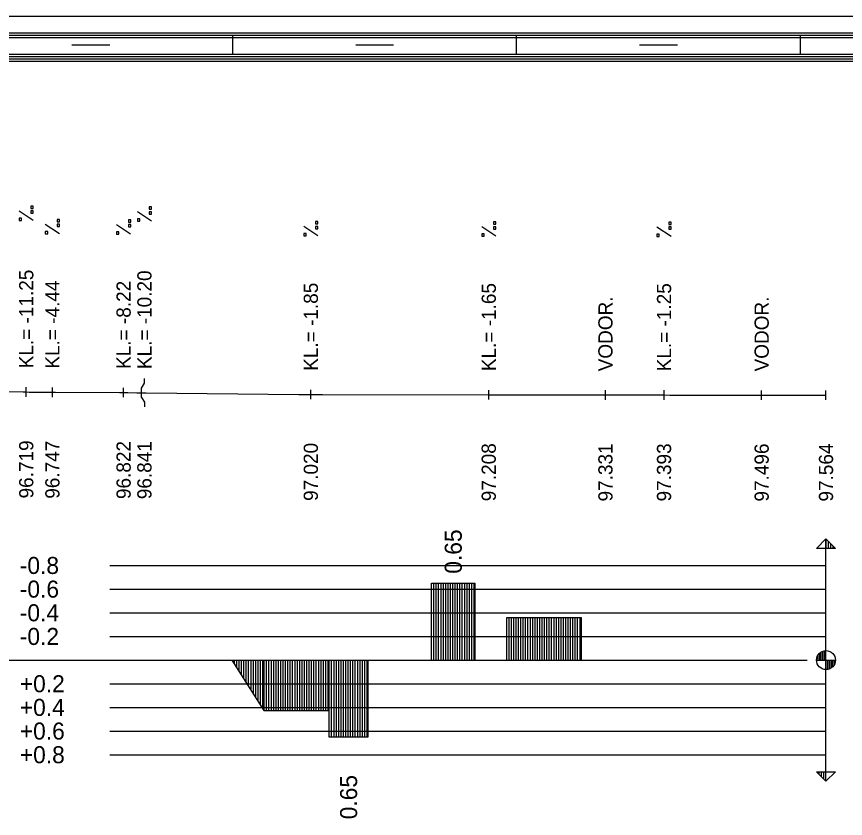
# Model space of a CAD drawing. Extents: x 2 to 10148, y 0 to 380.
# Drawn here: x 9972.2 to 10059.8, y 295.3 to 380 of the extents above; entities that cross this region are included whole.
import ezdxf

# ---------------------------------------------------------------- set-up
doc = ezdxf.new("R2010")
doc.units = 0
for name, color, linetype in [('NIVELETA_CARA', 7, 'Continuous'), ('NIVELETA_TEXT', 7, 'Continuous'), ('RAM', 7, 'Continuous'), ('ZRYCHL_CARA_C', 7, 'Continuous'), ('ZRYCHL_RASTR', 7, 'Continuous'), ('ZRYCHL_TEXT', 7, 'Continuous')]:
    doc.layers.add(name, color=color, linetype=linetype)

msp = doc.modelspace()

# ---------------------------------------------------------------- linework, layer by layer
at = {"layer": 'NIVELETA_CARA'}
for p, q in [((9985.67, 341.251), (9985.67, 341.751)), ((9973.181, 339.831), (9973.181, 340.831)), ((9975.946, 339.8), (9975.946, 340.8)), ((9985.355, 340.751), (9985.67, 341.251)), ((9965.589, 340.449), (9972.857, 340.336)), ((9972.857, 340.336), (9973.181, 340.331)), ((9973.181, 340.331), (9973.504, 340.327)), ((9973.504, 340.327), (9975.605, 340.303)), ((9975.605, 340.303), (9975.946, 340.3)), ((9975.946, 340.3), (9976.286, 340.298)), ((9976.286, 340.298), (9983.035, 340.268)), ((9983.035, 340.268), (9983.47, 340.266)), ((9983.47, 339.766), (9983.47, 340.766)), ((9983.47, 340.266), (9983.906, 340.263)), ((9983.906, 340.263), (9984.861, 340.255)), ((9984.861, 340.255), (9985.355, 340.251)), ((9985.355, 339.751), (9985.355, 340.751)), ((9985.355, 340.251), (9985.849, 340.246)), ((9985.849, 340.246), (10002.006, 340.081)), ((10002.006, 340.081), (10003.258, 340.068)), ((10003.258, 339.568), (10003.258, 340.568)), ((10003.258, 340.068), (10004.51, 340.066)), ((10004.51, 340.066), (10022.015, 340.033)), ((10022.015, 340.033), (10022.064, 340.033)), ((10022.064, 339.533), (10022.064, 340.533)), ((10022.064, 340.033), (10022.113, 340.033)), ((10022.113, 340.033), (10033.569, 340.014)), ((10033.569, 340.014), (10034.397, 340.013)), ((10034.397, 339.513), (10034.397, 340.513)), ((10034.397, 340.013), (10035.224, 340.013)), ((10035.224, 340.013), (10039.965, 340.013)), ((10039.965, 340.013), (10040.59, 340.013)), ((10040.59, 339.513), (10040.59, 340.513)), ((10040.59, 340.013), (10041.215, 340.012)), ((10041.215, 340.012), (10050.285, 340.001)), ((10050.285, 340.001), (10050.91, 340)), ((10050.91, 339.5), (10050.91, 340.5)), ((10050.91, 340), (10051.535, 340)), ((10051.535, 340), (10057.71, 340)), ((10057.71, 339.5), (10057.71, 340.5)), ((9985.355, 339.751), (9985.67, 339.251)), ((9985.67, 339.251), (9985.67, 338.751))]:
    msp.add_line(p, q, dxfattribs=at)
at = {"layer": 'NIVELETA_TEXT'}
for p, q in [((9973.927, 358.458), (9972.433, 359.449)), ((9973.928, 359.974), (9973.681, 359.974)), ((9973.681, 359.974), (9973.681, 359.731)), ((9973.681, 359.731), (9973.686, 359.726)), ((9973.681, 359.726), (9973.928, 359.726)), ((9973.928, 359.463), (9973.681, 359.463)), ((9973.681, 359.463), (9973.681, 359.22)), ((9973.681, 359.22), (9973.686, 359.215)), ((9973.681, 359.215), (9973.928, 359.215)), ((9973.928, 359.726), (9973.928, 359.974)), ((9973.928, 359.215), (9973.928, 359.463)), ((9986.417, 358.378), (9984.923, 359.369)), ((9986.418, 359.894), (9986.171, 359.894)), ((9986.171, 359.894), (9986.171, 359.651)), ((9986.171, 359.651), (9986.175, 359.646)), ((9986.171, 359.646), (9986.418, 359.646)), ((9986.418, 359.383), (9986.171, 359.383)), ((9986.171, 359.383), (9986.171, 359.14)), ((9986.418, 359.646), (9986.418, 359.894)), ((9986.418, 359.135), (9986.418, 359.383)), ((9972.681, 358.705), (9972.433, 358.705)), ((9972.433, 358.705), (9972.433, 358.463)), ((9972.433, 358.463), (9972.438, 358.458)), ((9972.433, 358.458), (9972.681, 358.458)), ((9972.681, 358.458), (9972.681, 358.705)), ((9976.693, 358.568), (9976.446, 358.568)), ((9976.446, 358.568), (9976.446, 358.325)), ((9976.446, 358.325), (9976.451, 358.32)), ((9976.446, 358.32), (9976.693, 358.32)), ((9976.693, 358.32), (9976.693, 358.568)), ((9984.218, 358.535), (9983.971, 358.535)), ((9983.971, 358.535), (9983.971, 358.292)), ((9984.218, 358.287), (9984.218, 358.535)), ((9985.171, 358.625), (9984.923, 358.625)), ((9984.923, 358.625), (9984.923, 358.383)), ((9984.923, 358.383), (9984.928, 358.378)), ((9984.923, 358.378), (9985.171, 358.378)), ((9985.171, 358.378), (9985.171, 358.625)), ((9986.171, 359.14), (9986.175, 359.135)), ((9986.171, 359.135), (9986.418, 359.135)), ((10004.006, 358.337), (10003.759, 358.337)), ((10003.759, 358.337), (10003.759, 358.094)), ((10004.006, 358.089), (10004.006, 358.337)), ((9976.692, 357.052), (9975.198, 358.042)), ((9976.693, 358.057), (9976.446, 358.057)), ((9976.446, 358.057), (9976.446, 357.814)), ((9976.446, 357.814), (9976.451, 357.809)), ((9976.446, 357.809), (9976.693, 357.809)), ((9976.693, 357.809), (9976.693, 358.057)), ((9984.217, 357.018), (9982.723, 358.009)), ((9983.971, 358.292), (9983.975, 358.287)), ((9983.971, 358.287), (9984.218, 358.287)), ((9984.218, 358.023), (9983.971, 358.023)), ((9983.971, 358.023), (9983.971, 357.78)), ((9983.971, 357.78), (9983.975, 357.776)), ((9983.971, 357.776), (9984.218, 357.776)), ((9984.218, 357.776), (9984.218, 358.023)), ((10004.005, 356.82), (10002.511, 357.811)), ((10003.759, 358.094), (10003.763, 358.089)), ((10003.759, 358.089), (10004.006, 358.089)), ((10004.006, 357.825), (10003.759, 357.825)), ((10003.759, 357.825), (10003.759, 357.582)), ((10003.759, 357.582), (10003.763, 357.578)), ((10003.759, 357.578), (10004.006, 357.578)), ((10004.006, 357.578), (10004.006, 357.825)), ((10022.81, 356.785), (10021.317, 357.776)), ((10022.812, 358.302), (10022.564, 358.302)), ((10022.564, 358.302), (10022.564, 358.059)), ((10022.564, 358.059), (10022.569, 358.054)), ((10022.564, 358.054), (10022.812, 358.054)), ((10022.812, 357.79), (10022.564, 357.79)), ((10022.564, 357.79), (10022.564, 357.548)), ((10022.564, 357.548), (10022.569, 357.543)), ((10022.564, 357.543), (10022.812, 357.543)), ((10022.812, 358.054), (10022.812, 358.302)), ((10022.812, 357.543), (10022.812, 357.79)), ((10041.337, 356.765), (10039.843, 357.756)), ((10041.338, 358.281), (10041.091, 358.281)), ((10041.091, 358.281), (10041.091, 358.038)), ((10041.091, 358.038), (10041.095, 358.034)), ((10041.091, 358.034), (10041.338, 358.034)), ((10041.338, 357.77), (10041.091, 357.77)), ((10041.091, 357.77), (10041.091, 357.527)), ((10041.091, 357.527), (10041.095, 357.522)), ((10041.091, 357.522), (10041.338, 357.522)), ((10041.338, 358.034), (10041.338, 358.281)), ((10041.338, 357.522), (10041.338, 357.77)), ((9975.446, 357.299), (9975.198, 357.299)), ((9975.198, 357.299), (9975.198, 357.056)), ((9975.198, 357.056), (9975.203, 357.052)), ((9975.198, 357.052), (9975.446, 357.052)), ((9975.446, 357.052), (9975.446, 357.299)), ((9982.971, 357.266), (9982.723, 357.266)), ((9982.723, 357.266), (9982.723, 357.023)), ((9982.723, 357.023), (9982.728, 357.018)), ((9982.723, 357.018), (9982.971, 357.018)), ((9982.971, 357.018), (9982.971, 357.266)), ((10002.758, 357.068), (10002.511, 357.068)), ((10002.511, 357.068), (10002.511, 356.825)), ((10002.511, 356.825), (10002.516, 356.82)), ((10002.511, 356.82), (10002.758, 356.82)), ((10002.758, 356.82), (10002.758, 357.068)), ((10021.564, 357.033), (10021.317, 357.033)), ((10021.317, 357.033), (10021.317, 356.79)), ((10021.317, 356.79), (10021.321, 356.785)), ((10021.317, 356.785), (10021.564, 356.785)), ((10021.564, 356.785), (10021.564, 357.033)), ((10040.091, 357.013), (10039.843, 357.013)), ((10039.843, 357.013), (10039.843, 356.77)), ((10039.843, 356.77), (10039.848, 356.765)), ((10039.843, 356.765), (10040.091, 356.765)), ((10040.091, 356.765), (10040.091, 357.013))]:
    msp.add_line(p, q, dxfattribs=at)
at = {"layer": 'RAM'}
for p, q in [((10147.71, 380), (9867.82, 380)), ((10145.71, 378.25), (9867.82, 378.25)), ((10145.71, 378), (9867.82, 378)), ((10145.71, 377.75), (9867.82, 377.75)), ((9995, 376), (9995, 378)), ((10025, 376), (10025, 378)), ((10055, 376), (10055, 378)), ((9978, 377), (9982, 377)), ((10008, 377), (10012, 377)), ((10038, 377), (10042, 377)), ((10143.71, 376), (9867.82, 376)), ((10143.71, 375.75), (9867.82, 375.75)), ((10143.71, 375.5), (9867.82, 375.5)), ((10143.71, 375.25), (9867.82, 375.25))]:
    msp.add_line(p, q, dxfattribs=at)
at = {"layer": 'ZRYCHL_CARA_C'}
for p, q in [((10016.021, 312), (10016.021, 320.125)), ((10016.021, 312), (10016.021, 320.125)), ((10016.021, 320.125), (10020.604, 320.125)), ((10016.271, 312), (10016.271, 320.125)), ((10016.521, 312), (10016.521, 320.125)), ((10016.771, 312), (10016.771, 320.125)), ((10017.021, 312), (10017.021, 320.125)), ((10017.271, 312), (10017.271, 320.125)), ((10017.521, 312), (10017.521, 320.125)), ((10017.771, 312), (10017.771, 320.125)), ((10018.021, 312), (10018.021, 320.125)), ((10018.271, 312), (10018.271, 320.125)), ((10018.521, 312), (10018.521, 320.125)), ((10018.771, 312), (10018.771, 320.125)), ((10019.021, 312), (10019.021, 320.125)), ((10019.271, 312), (10019.271, 320.125)), ((10019.521, 312), (10019.521, 320.125)), ((10019.771, 312), (10019.771, 320.125)), ((10020.021, 312), (10020.021, 320.125)), ((10020.271, 312), (10020.271, 320.125)), ((10020.521, 312), (10020.521, 320.125)), ((10020.604, 320.125), (10020.604, 312)), ((10023.962, 312), (10023.962, 316.49)), ((10023.962, 312), (10023.962, 316.49)), ((10023.962, 316.49), (10031.821, 316.49)), ((10024.212, 312), (10024.212, 316.49)), ((10024.462, 312), (10024.462, 316.49)), ((10024.712, 312), (10024.712, 316.49)), ((10024.962, 312), (10024.962, 316.49)), ((10025.212, 312), (10025.212, 316.49)), ((10025.462, 312), (10025.462, 316.49)), ((10025.712, 312), (10025.712, 316.49)), ((10025.962, 312), (10025.962, 316.49)), ((10026.212, 312), (10026.212, 316.49)), ((10026.462, 312), (10026.462, 316.49)), ((10026.712, 312), (10026.712, 316.49)), ((10026.962, 312), (10026.962, 316.49)), ((10027.212, 312), (10027.212, 316.49)), ((10027.462, 312), (10027.462, 316.49)), ((10027.712, 312), (10027.712, 316.49)), ((10027.962, 312), (10027.962, 316.49)), ((10028.212, 312), (10028.212, 316.49)), ((10028.462, 312), (10028.462, 316.49)), ((10028.712, 312), (10028.712, 316.49)), ((10028.962, 312), (10028.962, 316.49)), ((10029.212, 312), (10029.212, 316.49)), ((10029.462, 312), (10029.462, 316.49)), ((10029.712, 312), (10029.712, 316.49)), ((10029.962, 312), (10029.962, 316.49)), ((10030.212, 312), (10030.212, 316.49)), ((10030.462, 312), (10030.462, 316.49)), ((10030.712, 312), (10030.712, 316.49)), ((10030.962, 312), (10030.962, 316.49)), ((10031.212, 312), (10031.212, 316.49)), ((10031.462, 312), (10031.462, 316.49)), ((10031.712, 312), (10031.712, 316.49)), ((10031.821, 316.49), (10031.821, 312)), ((9867.82, 312), (10055.71, 312)), ((9994.903, 312), (9998.303, 306.69)), ((9995.153, 312), (9995.153, 311.61)), ((9995.403, 312), (9995.403, 311.219)), ((9995.653, 312), (9995.653, 310.829)), ((9995.903, 312), (9995.903, 310.438)), ((9996.153, 312), (9996.153, 310.048)), ((9996.403, 312), (9996.403, 309.657)), ((9996.653, 312), (9996.653, 309.267)), ((9996.903, 312), (9996.903, 308.876)), ((9997.153, 312), (9997.153, 308.486)), ((9997.403, 312), (9997.403, 308.095)), ((9997.653, 312), (9997.653, 307.705)), ((9997.903, 312), (9997.903, 307.314)), ((9998.153, 312), (9998.153, 306.924)), ((9998.303, 312), (9998.303, 306.69)), ((9998.553, 312), (9998.553, 306.69)), ((9998.803, 312), (9998.803, 306.69)), ((9999.053, 312), (9999.053, 306.69)), ((9999.303, 312), (9999.303, 306.69)), ((9999.553, 312), (9999.553, 306.69)), ((9999.803, 312), (9999.803, 306.69)), ((10000.053, 312), (10000.053, 306.69)), ((10000.303, 312), (10000.303, 306.69)), ((10000.553, 312), (10000.553, 306.69)), ((10000.803, 312), (10000.803, 306.69)), ((10001.053, 312), (10001.053, 306.69)), ((10001.303, 312), (10001.303, 306.69)), ((10001.553, 312), (10001.553, 306.69)), ((10001.803, 312), (10001.803, 306.69)), ((10002.053, 312), (10002.053, 306.69)), ((10002.303, 312), (10002.303, 306.69)), ((10002.553, 312), (10002.553, 306.69)), ((10002.803, 312), (10002.803, 306.69)), ((10003.053, 312), (10003.053, 306.69)), ((10003.303, 312), (10003.303, 306.69)), ((10003.553, 312), (10003.553, 306.69)), ((10003.803, 312), (10003.803, 306.69)), ((10004.053, 312), (10004.053, 306.69)), ((10004.303, 312), (10004.303, 306.69)), ((10004.553, 312), (10004.553, 306.69)), ((10004.803, 312), (10004.803, 306.69)), ((10005.053, 312), (10005.053, 306.69)), ((10005.175, 312), (10005.175, 303.875)), ((10005.425, 312), (10005.425, 303.875)), ((10005.675, 312), (10005.675, 303.875)), ((10005.925, 312), (10005.925, 303.875)), ((10006.175, 312), (10006.175, 303.875)), ((10006.425, 312), (10006.425, 303.875)), ((10006.675, 312), (10006.675, 303.875)), ((10006.925, 312), (10006.925, 303.875)), ((10007.175, 312), (10007.175, 303.875)), ((10007.425, 312), (10007.425, 303.875)), ((10007.675, 312), (10007.675, 303.875)), ((10007.925, 312), (10007.925, 303.875)), ((10008.175, 312), (10008.175, 303.875)), ((10008.425, 312), (10008.425, 303.875)), ((10008.675, 312), (10008.675, 303.875)), ((10008.925, 312), (10008.925, 303.875)), ((10009.175, 312), (10009.175, 303.875)), ((10009.332, 303.875), (10009.332, 312)), ((9998.303, 306.69), (10005.175, 306.69)), ((10005.175, 306.69), (10005.175, 303.875)), ((10005.175, 303.875), (10009.332, 303.875))]:
    msp.add_line(p, q, dxfattribs=at)
at = {"layer": 'ZRYCHL_RASTR'}
for p, q in [((10056.71, 323.8), (10057.71, 324.8)), ((10057.71, 299.2), (10057.71, 324.8)), ((10057.71, 324.8), (10057.71, 323.8)), ((10057.71, 324.8), (10058.71, 323.8)), ((10057.96, 323.8), (10057.96, 324.55)), ((10058.21, 323.8), (10058.21, 324.3)), ((10058.71, 323.8), (10056.71, 323.8)), ((10058.46, 323.8), (10058.46, 324.05)), ((9982, 322), (10057.71, 322)), ((9982, 319.5), (10057.71, 319.5)), ((9982, 317), (10057.71, 317)), ((9982, 314.5), (10057.71, 314.5)), ((10057.21, 312), (10057.21, 312.866)), ((10057.377, 312), (10057.377, 312.943)), ((10057.544, 312), (10057.544, 312.986)), ((10057.71, 312), (10057.71, 313)), ((10057.71, 311), (10057.71, 313)), ((10056.71, 312), (10058.71, 312)), ((10056.877, 312), (10056.877, 312.553)), ((10057.044, 312), (10057.044, 312.745)), ((10057.71, 312), (10057.71, 311)), ((10057.877, 312), (10057.877, 311.014)), ((10058.044, 312), (10058.044, 311.057)), ((10058.21, 312), (10058.21, 311.134)), ((10058.377, 312), (10058.377, 311.255)), ((10058.544, 312), (10058.544, 311.447)), ((9982, 309.5), (10057.71, 309.5)), ((9982, 307), (10057.71, 307)), ((9982, 304.5), (10057.71, 304.5)), ((9982, 302), (10057.71, 302)), ((10057.71, 299.2), (10056.71, 300.2)), ((10056.71, 300.2), (10058.71, 300.2)), ((10056.96, 300.2), (10056.96, 299.95)), ((10057.21, 300.2), (10057.21, 299.7)), ((10057.46, 300.2), (10057.46, 299.45)), ((10057.71, 299.2), (10057.71, 300.2)), ((10058.71, 300.2), (10057.71, 299.2))]:
    msp.add_line(p, q, dxfattribs=at)
msp.add_circle((10057.71, 312), 1, dxfattribs=at)

# ---------------------------------------------------------------- texts
at = {"layer": 'NIVELETA_TEXT'}
for s, p in [('KL.= -11.25', (9973.931, 342.831)), ('KL.= -10.20', (9986.42, 342.751)), ('KL.= -4.44', (9976.695, 342.8)), ('KL.= -8.22', (9984.22, 342.766)), ('KL.= -1.85', (10004.008, 342.568)), ('KL.= -1.65', (10022.814, 342.533)), ('KL.= -1.25', (10041.34, 342.513)), ('VODOR.', (10035.147, 342.513)), ('VODOR.', (10051.66, 342.5)), ('96.719', (9973.931, 329.081)), ('96.747', (9976.695, 329.05)), ('96.822', (9984.22, 329.016)), ('96.841', (9986.42, 329.001)), ('97.020', (10004.008, 328.818)), ('97.208', (10022.814, 328.783)), ('97.331', (10035.147, 328.763)), ('97.393', (10041.34, 328.763)), ('97.496', (10051.66, 328.75)), ('97.564', (10058.46, 328.75))]:
    msp.add_text(s, height=1.5, rotation=90, dxfattribs=at).set_placement(p)
at = {"layer": 'ZRYCHL_TEXT'}
for p in [(10019.212, 321.125), (10008.153, 295.175)]:
    msp.add_text('0.65', height=1.8, rotation=90, dxfattribs=at).set_placement(p)
for s, p in [('-0.8', (9972.5, 321.1)), ('-0.6', (9972.5, 318.6)), ('-0.4', (9972.5, 316.1)), ('-0.2', (9972.5, 313.6)), ('+0.2', (9972.5, 308.6)), ('+0.4', (9972.5, 306.1)), ('+0.6', (9972.5, 303.6)), ('+0.8', (9972.5, 301.1))]:
    msp.add_text(s, height=1.8, dxfattribs=at).set_placement(p)

doc.saveas('drawing.dxf')
